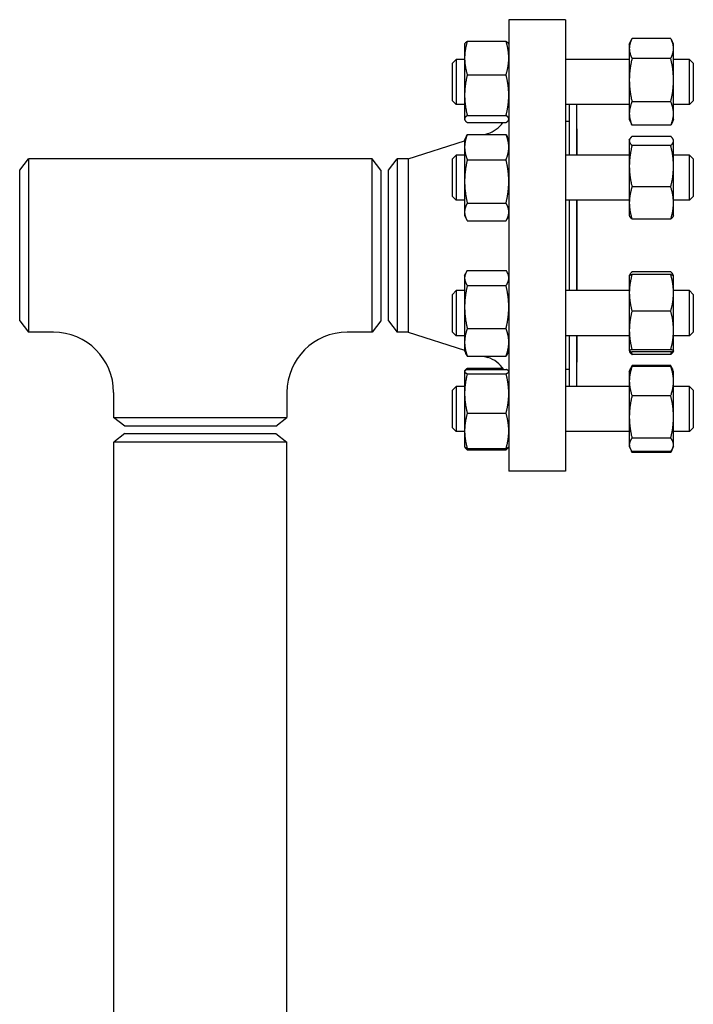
# Model space of a CAD drawing. Header units: inches. Extents: x 18 to 846, y -44 to 561.
# Tile 465 of 642: x 420 to 431, y 328 to 344. Entities that reach past the tile are written whole.
import ezdxf

# ---------------------------------------------------------------- set-up
doc = ezdxf.new("R2010")
doc.units = ezdxf.units.IN
doc.header["$LTSCALE"] = 24
doc.header["$MEASUREMENT"] = 0
doc.layers.add('Visible (ANSI)', color=7, linetype='Continuous', lineweight=30)

msp = doc.modelspace()

# ---------------------------------------------------------------- linework, layer by layer
at = {"layer": 'Visible (ANSI)'}
for p, q in [((428.05343, 344.3315), (428.05343, 336.8315)), ((428.99343, 344.3315), (428.05343, 344.3315)), ((428.99343, 344.3315), (428.99343, 336.8315)), ((427.31943, 343.92271), (427.32341, 343.93125)), ((427.31943, 343.92271), (427.31943, 343.69456)), ((427.36452, 343.97333), (428.00834, 343.97333)), ((428.05343, 343.92271), (428.04945, 343.93125)), ((430.05543, 343.92271), (430.09148, 344.00002)), ((430.05543, 343.92271), (430.05543, 343.8539)), ((430.74434, 344.0185), (430.10052, 344.0185)), ((430.78943, 343.92271), (430.75338, 344.00002)), ((430.78943, 343.8539), (430.78943, 343.92271)), ((430.05543, 343.8539), (430.05543, 343.32892)), ((430.78943, 343.32892), (430.78943, 343.8539)), ((427.11843, 343.61021), (427.18093, 343.67271)), ((427.11843, 342.98521), (427.11843, 343.61021)), ((427.18093, 343.67271), (427.18093, 342.92271)), ((427.31943, 343.67271), (427.18093, 343.67271)), ((427.31943, 343.69456), (427.31943, 343.07798)), ((430.05543, 343.67271), (428.99343, 343.67271)), ((430.74434, 343.68931), (430.10052, 343.68931)), ((431.05593, 343.67271), (430.78943, 343.67271)), ((431.05593, 342.92271), (431.05593, 343.67271)), ((431.11843, 343.61021), (431.05593, 343.67271)), ((431.11843, 343.61021), (431.11843, 342.98521)), ((427.36452, 343.41579), (428.00834, 343.41579)), ((430.05543, 343.32892), (430.05543, 342.77272)), ((430.78943, 342.77272), (430.78943, 343.32892)), ((427.11843, 342.98521), (427.18093, 342.92271)), ((427.31943, 343.07798), (427.31943, 342.68113)), ((430.74434, 342.96852), (430.10052, 342.96852)), ((431.11843, 342.98521), (431.05593, 342.92271)), ((427.31943, 342.92271), (427.18093, 342.92271)), ((430.05543, 342.92271), (428.99343, 342.92271)), ((429.05843, 342.92271), (429.05843, 342.08159)), ((429.17843, 342.92271), (429.17843, 342.08159)), ((431.05593, 342.92271), (430.78943, 342.92271)), ((427.31943, 342.68113), (427.31943, 342.67271)), ((427.31943, 342.67271), (427.32341, 342.66417)), ((427.36452, 342.74017), (428.00834, 342.74017)), ((427.36452, 342.62209), (428.00834, 342.62209)), ((428.05343, 342.67271), (428.04945, 342.66417)), ((429.05343, 342.6415), (428.99343, 342.6415)), ((429.05343, 342.6415), (429.05343, 342.08159)), ((430.05543, 342.77272), (430.05543, 342.67271)), ((430.05543, 342.67271), (430.09148, 342.59539)), ((430.78943, 342.67271), (430.75338, 342.59539)), ((430.78943, 342.67271), (430.78943, 342.77272)), ((429.05843, 342.5215), (429.05343, 342.5215)), ((429.18343, 342.5215), (429.17843, 342.5215)), ((429.18343, 342.5215), (429.18343, 342.08159)), ((430.74434, 342.57692), (430.10052, 342.57692)), ((426.3801, 342.0215), (427.31943, 342.31902)), ((427.31943, 342.33159), (427.34805, 342.39298)), ((427.31943, 342.33159), (427.31943, 342.21489)), ((427.36452, 342.42486), (428.00834, 342.42486)), ((427.65358, 342.42486), (427.7044, 342.44095)), ((428.05343, 342.33159), (428.0248, 342.39298)), ((430.05543, 342.33159), (430.06209, 342.34588)), ((430.05543, 342.33159), (430.05543, 342.31762)), ((430.05543, 342.31762), (430.05543, 341.8983)), ((430.74434, 342.39349), (430.10052, 342.39349)), ((430.78943, 342.33159), (430.78276, 342.34588)), ((430.78943, 342.31762), (430.78943, 342.33159)), ((430.78943, 341.8983), (430.78943, 342.31762)), ((427.31943, 342.21489), (427.31943, 341.64578)), ((430.74434, 342.24175), (430.10052, 342.24175)), ((419.92843, 341.834), (420.0723, 342.0215)), ((420.0723, 342.0215), (420.0723, 339.1415)), ((425.78456, 342.0215), (420.0723, 342.0215)), ((425.78456, 339.1415), (425.78456, 342.0215)), ((425.92843, 341.834), (425.78456, 342.0215)), ((426.05343, 341.834), (426.1973, 342.0215)), ((426.3801, 342.0215), (426.1973, 342.0215)), ((426.1973, 342.0215), (426.1973, 339.1415)), ((426.3801, 342.0215), (426.3801, 339.1415)), ((427.11843, 342.01909), (427.18093, 342.08159)), ((427.11843, 341.39409), (427.11843, 342.01909)), ((427.18093, 342.08159), (427.18093, 341.33159)), ((427.31943, 342.08159), (427.18093, 342.08159)), ((427.36452, 342.00492), (428.00834, 342.00492)), ((430.05543, 342.08159), (428.99343, 342.08159)), ((431.05593, 342.08159), (430.78943, 342.08159)), ((431.05593, 341.33159), (431.05593, 342.08159)), ((431.11843, 342.01909), (431.05593, 342.08159)), ((431.11843, 342.01909), (431.11843, 341.39409)), ((419.92843, 339.329), (419.92843, 341.834)), ((425.92843, 341.834), (425.92843, 339.329)), ((426.05343, 339.329), (426.05343, 341.834)), ((430.05543, 341.8983), (430.05543, 341.28727)), ((430.78943, 341.28727), (430.78943, 341.8983)), ((427.31943, 341.64578), (427.31943, 341.13749)), ((430.74434, 341.55485), (430.10052, 341.55485)), ((427.11843, 341.39409), (427.18093, 341.33159)), ((427.31943, 341.33159), (427.18093, 341.33159)), ((430.05543, 341.33159), (428.99343, 341.33159)), ((429.05343, 341.33159), (429.05343, 339.83141)), ((429.05843, 341.33159), (429.05843, 339.83141)), ((429.17843, 341.33159), (429.17843, 339.83141)), ((429.18343, 341.33159), (429.18343, 339.83141)), ((431.05593, 341.33159), (430.78943, 341.33159)), ((431.11843, 341.39409), (431.05593, 341.33159)), ((427.36452, 341.28665), (428.00834, 341.28665)), ((430.05543, 341.28727), (430.05543, 341.08159)), ((430.78943, 341.08159), (430.78943, 341.28727)), ((427.31943, 341.13749), (427.31943, 341.08159)), ((427.31943, 341.08159), (427.34805, 341.0202)), ((427.36452, 340.98833), (428.00834, 340.98833)), ((428.05343, 341.08159), (428.0248, 341.0202)), ((430.05543, 341.08159), (430.06209, 341.0673)), ((430.74434, 341.01969), (430.10052, 341.01969)), ((430.78943, 341.08159), (430.78276, 341.0673)), ((427.36452, 340.16838), (428.00834, 340.16838)), ((427.31943, 340.08141), (427.3393, 340.12403)), ((427.31943, 340.08141), (427.31943, 340.04151)), ((427.31943, 340.04151), (427.31943, 339.55867)), ((428.05343, 340.08141), (428.03356, 340.12403)), ((430.05543, 340.08141), (430.05579, 340.08219)), ((430.05543, 340.08141), (430.05543, 339.79555)), ((430.05579, 340.08219), (430.06209, 340.0957)), ((430.74434, 340.14331), (430.10052, 340.14331)), ((430.74434, 340.09865), (430.10052, 340.09865)), ((430.78906, 340.08219), (430.78276, 340.0957)), ((430.78943, 340.08141), (430.78906, 340.08219)), ((430.78943, 339.79555), (430.78943, 340.08141)), ((427.11843, 339.76891), (427.18093, 339.83141)), ((427.18093, 339.83141), (427.18093, 339.08141)), ((427.31943, 339.83141), (427.18093, 339.83141)), ((427.36452, 339.91465), (428.00834, 339.91465)), ((430.05543, 339.83141), (428.99343, 339.83141)), ((431.05593, 339.83141), (430.78943, 339.83141)), ((431.05593, 339.08141), (431.05593, 339.83141)), ((431.11843, 339.76891), (431.05593, 339.83141)), ((427.11843, 339.14391), (427.11843, 339.76891)), ((430.05543, 339.79555), (430.05543, 339.17133)), ((430.78943, 339.17133), (430.78943, 339.79555)), ((431.11843, 339.76891), (431.11843, 339.14391)), ((427.31943, 339.55867), (427.31943, 338.97357)), ((430.74434, 339.49245), (430.10052, 339.49245)), ((419.92843, 339.329), (420.0723, 339.1415)), ((425.92843, 339.329), (425.78456, 339.1415)), ((426.05343, 339.329), (426.1973, 339.1415)), ((427.36452, 339.20269), (428.00834, 339.20269)), ((420.48843, 339.1415), (420.0723, 339.1415)), ((425.78456, 339.1415), (425.36843, 339.1415)), ((426.3801, 339.1415), (426.1973, 339.1415)), ((426.3801, 339.1415), (427.31943, 338.84398)), ((427.11843, 339.14391), (427.18093, 339.08141)), ((427.31943, 339.08141), (427.18093, 339.08141)), ((430.05543, 339.08141), (428.99343, 339.08141)), ((429.05343, 339.08141), (429.05343, 338.5215)), ((429.05843, 339.08141), (429.05843, 338.2403)), ((429.17843, 339.08141), (429.17843, 338.2403)), ((429.18343, 339.08141), (429.18343, 338.6415)), ((430.05543, 339.17133), (430.05543, 338.83219)), ((430.78943, 338.83219), (430.78943, 339.17133)), ((431.05593, 339.08141), (430.78943, 339.08141)), ((431.11843, 339.14391), (431.05593, 339.08141)), ((427.31943, 338.97357), (427.31943, 338.83141)), ((430.74434, 338.85021), (430.10052, 338.85021)), ((427.31943, 338.83141), (427.3393, 338.78879)), ((427.36452, 338.74445), (428.00834, 338.74445)), ((427.63368, 338.74445), (427.7044, 338.72205)), ((428.05343, 338.83141), (428.03356, 338.78879)), ((430.05543, 338.83219), (430.05543, 338.83141)), ((430.05543, 338.83141), (430.05579, 338.83063)), ((430.05579, 338.83063), (430.06209, 338.81712)), ((430.74434, 338.81417), (430.10052, 338.81417)), ((430.74434, 338.76951), (430.10052, 338.76951)), ((430.78906, 338.83063), (430.78276, 338.81712)), ((430.78943, 338.83141), (430.78906, 338.83063)), ((430.78943, 338.83141), (430.78943, 338.83219)), ((427.36452, 338.54091), (427.95675, 338.54091)), ((429.05843, 338.6415), (429.05343, 338.6415)), ((429.18343, 338.6415), (429.17843, 338.6415)), ((430.07019, 338.52195), (430.09148, 338.56761)), ((430.74434, 338.58608), (430.10052, 338.58608)), ((430.74434, 338.57085), (430.10052, 338.57085)), ((430.77467, 338.52195), (430.75338, 338.56761)), ((427.31943, 338.4903), (427.32082, 338.49328)), ((427.31943, 338.4903), (427.31943, 338.48733)), ((427.31943, 338.48733), (427.31943, 338.12365)), ((427.32082, 338.49328), (427.32341, 338.49883)), ((427.36452, 338.52244), (428.00834, 338.52244)), ((427.36452, 338.45222), (428.00834, 338.45222)), ((428.05343, 338.4903), (428.05204, 338.49328)), ((429.05343, 338.5215), (428.99343, 338.5215)), ((430.05543, 338.4903), (430.07019, 338.52195)), ((430.05543, 338.4903), (430.05543, 338.32876)), ((430.78943, 338.4903), (430.77467, 338.52195)), ((430.78943, 338.32876), (430.78943, 338.4903)), ((427.11843, 338.1778), (427.18093, 338.2403)), ((427.18093, 338.2403), (427.18093, 337.4903)), ((427.31943, 338.2403), (427.18093, 338.2403)), ((430.05543, 338.2403), (428.99343, 338.2403)), ((430.05543, 338.32876), (430.05543, 337.73388)), ((430.78943, 337.73388), (430.78943, 338.32876)), ((431.05593, 338.2403), (430.78943, 338.2403)), ((431.05593, 337.4903), (431.05593, 338.2403)), ((431.11843, 338.1778), (431.05593, 338.2403)), ((421.48843, 338.1415), (421.48843, 337.72538)), ((424.36843, 338.1415), (424.36843, 337.72538)), ((427.11843, 337.5528), (427.11843, 338.1778)), ((427.31943, 338.12365), (427.31943, 337.50162)), ((430.74434, 338.08666), (430.10052, 338.08666)), ((431.11843, 338.1778), (431.11843, 337.5528)), ((421.48843, 337.72538), (424.36843, 337.72538)), ((421.67593, 337.5815), (421.48843, 337.72538)), ((424.18093, 337.5815), (424.36843, 337.72538)), ((427.36452, 337.79508), (428.00834, 337.79508)), ((430.05543, 337.73388), (430.05543, 337.27042)), ((430.78943, 337.27042), (430.78943, 337.73388)), ((424.18093, 337.5815), (421.67593, 337.5815)), ((427.11843, 337.5528), (427.18093, 337.4903)), ((431.11843, 337.5528), (431.05593, 337.4903)), ((421.67393, 337.4565), (421.49093, 337.31608)), ((421.67393, 337.4565), (424.18293, 337.4565)), ((424.18293, 337.4565), (424.36593, 337.31608)), ((427.31943, 337.4903), (427.18093, 337.4903)), ((427.31943, 337.50162), (427.31943, 337.2403)), ((430.05543, 337.4903), (428.99343, 337.4903)), ((430.74434, 337.38111), (430.10052, 337.38111)), ((431.05593, 337.4903), (430.78943, 337.4903)), ((424.36593, 337.31608), (421.49093, 337.31608)), ((421.49093, 311.51442), (421.49093, 337.31608)), ((424.36593, 311.51442), (424.36593, 337.31608)), ((427.31943, 337.2403), (427.32082, 337.23732)), ((427.32082, 337.23732), (427.32341, 337.23176)), ((428.05204, 337.23732), (428.04945, 337.23176)), ((428.05343, 337.2403), (428.05204, 337.23732)), ((430.05543, 337.27042), (430.05543, 337.2403)), ((430.05543, 337.2403), (430.07019, 337.20864)), ((430.78943, 337.2403), (430.77467, 337.20864)), ((430.78943, 337.2403), (430.78943, 337.27042)), ((427.36452, 337.20815), (428.00834, 337.20815)), ((427.36452, 337.18968), (428.00834, 337.18968)), ((430.07019, 337.20864), (430.09148, 337.16298)), ((430.74434, 337.15974), (430.10052, 337.15974)), ((430.74434, 337.14451), (430.10052, 337.14451)), ((430.77467, 337.20864), (430.75338, 337.16298)), ((428.99343, 336.8315), (428.05343, 336.8315))]:
    msp.add_line(p, q, dxfattribs=at)
for centre, radius, start, end in [((427.55343, 342.91762), 0.5, 287.574716, 323.768383), ((420.48843, 338.1415), 1, 0, 90), ((425.36843, 338.1415), 1, 90, 180), ((427.55343, 338.24539), 0.5, 33.648781, 72.425284)]:
    msp.add_arc(centre, radius, start, end, dxfattribs=at)
for points, weights in [([(427.36452, 343.97333), (427.31943, 343.82393), (427.31943, 343.69456)], [1, 1.0379548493, 1]), ([(427.32341, 343.93125), (427.33258, 343.95092), (427.36452, 343.97333)], [1.01592605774, 1.02658709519, 1]), ([(428.00834, 343.97333), (428.04027, 343.95092), (428.04945, 343.93125)], [1, 1.02658709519, 1.01592605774]), ([(428.05343, 343.69456), (428.05343, 343.82393), (428.00834, 343.97333)], [1, 1.0379548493, 1]), ([(430.10052, 344.0185), (430.05543, 343.93029), (430.05543, 343.8539)], [1, 1.0379548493, 1]), ([(430.78943, 343.8539), (430.78943, 343.93029), (430.74434, 344.0185)], [1, 1.0379548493, 1]), ([(430.05543, 343.8539), (430.05543, 343.77752), (430.10052, 343.68931)], [1, 1.0379548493, 1]), ([(430.74434, 343.68931), (430.78943, 343.77752), (430.78943, 343.8539)], [1, 1.0379548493, 1]), ([(427.31943, 343.69456), (427.31943, 343.56518), (427.36452, 343.41579)], [1, 1.0379548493, 1]), ([(428.00834, 343.41579), (428.05343, 343.56518), (428.05343, 343.69456)], [1, 1.0379548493, 1]), ([(430.10052, 343.68931), (430.05543, 343.49618), (430.05543, 343.32892)], [1, 1.0379548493, 1]), ([(430.78943, 343.32892), (430.78943, 343.49618), (430.74434, 343.68931)], [1, 1.0379548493, 1]), ([(427.36452, 343.41579), (427.31943, 343.23476), (427.31943, 343.07798)], [1, 1.0379548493, 1]), ([(428.05343, 343.07798), (428.05343, 343.23476), (428.00834, 343.41579)], [1, 1.0379548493, 1]), ([(430.05543, 343.32892), (430.05543, 343.16166), (430.10052, 342.96852)], [1, 1.0379548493, 1]), ([(430.74434, 342.96852), (430.78943, 343.16166), (430.78943, 343.32892)], [1, 1.0379548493, 1]), ([(427.31943, 343.07798), (427.31943, 342.9212), (427.36452, 342.74017)], [1, 1.0379548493, 1]), ([(428.00834, 342.74017), (428.05343, 342.9212), (428.05343, 343.07798)], [1, 1.0379548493, 1]), ([(430.10052, 342.96852), (430.05543, 342.86359), (430.05543, 342.77272)], [1, 1.0379548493, 1]), ([(430.78943, 342.77272), (430.78943, 342.86359), (430.74434, 342.96852)], [1, 1.0379548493, 1]), ([(427.36452, 342.74017), (427.31943, 342.70853), (427.31943, 342.68113)], [1, 1.0379548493, 1]), ([(427.31943, 342.68113), (427.31943, 342.65373), (427.36452, 342.62209)], [1, 1.0379548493, 1]), ([(428.05343, 342.68113), (428.05343, 342.70853), (428.00834, 342.74017)], [1, 1.0379548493, 1]), ([(428.00834, 342.62209), (428.05343, 342.65373), (428.05343, 342.68113)], [1, 1.0379548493, 1]), ([(430.05543, 342.77272), (430.05543, 342.68185), (430.10052, 342.57692)], [1, 1.0379548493, 1]), ([(430.74434, 342.57692), (430.78943, 342.68185), (430.78943, 342.77272)], [1, 1.0379548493, 1]), ([(430.10052, 342.57692), (430.09573, 342.58628), (430.09148, 342.59539)], [1, 1.00389611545, 1.00699234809]), ([(430.75338, 342.59539), (430.74913, 342.58628), (430.74434, 342.57692)], [1.00699234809, 1.00389611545, 1]), ([(427.36452, 342.42486), (427.31943, 342.31233), (427.31943, 342.21489)], [1, 1.0379548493, 1]), ([(427.34805, 342.39298), (427.3553, 342.40852), (427.36452, 342.42486)], [1.01207191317, 1.00752976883, 1]), ([(428.00834, 342.42486), (428.01756, 342.40852), (428.0248, 342.39298)], [1, 1.00752976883, 1.01207191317]), ([(428.05343, 342.21489), (428.05343, 342.31233), (428.00834, 342.42486)], [1, 1.0379548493, 1]), ([(430.10052, 342.39349), (430.05543, 342.35283), (430.05543, 342.31762)], [1, 1.0379548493, 1]), ([(430.05543, 342.31762), (430.05543, 342.28241), (430.10052, 342.24175)], [1, 1.0379548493, 1]), ([(430.78943, 342.31762), (430.78943, 342.35283), (430.74434, 342.39349)], [1, 1.0379548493, 1]), ([(430.74434, 342.24175), (430.78943, 342.28241), (430.78943, 342.31762)], [1, 1.0379548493, 1]), ([(427.31943, 342.21489), (427.31943, 342.11744), (427.36452, 342.00492)], [1, 1.0379548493, 1]), ([(428.00834, 342.00492), (428.05343, 342.11744), (428.05343, 342.21489)], [1, 1.0379548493, 1]), ([(430.10052, 342.24175), (430.05543, 342.05769), (430.05543, 341.8983)], [1, 1.0379548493, 1]), ([(430.78943, 341.8983), (430.78943, 342.05769), (430.74434, 342.24175)], [1, 1.0379548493, 1]), ([(427.36452, 342.00492), (427.31943, 341.81246), (427.31943, 341.64578)], [1, 1.0379548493, 1]), ([(428.05343, 341.64578), (428.05343, 341.81246), (428.00834, 342.00492)], [1, 1.0379548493, 1]), ([(430.05543, 341.8983), (430.05543, 341.7389), (430.10052, 341.55485)], [1, 1.0379548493, 1]), ([(430.74434, 341.55485), (430.78943, 341.7389), (430.78943, 341.8983)], [1, 1.0379548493, 1]), ([(427.31943, 341.64578), (427.31943, 341.47911), (427.36452, 341.28665)], [1, 1.0379548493, 1]), ([(428.00834, 341.28665), (428.05343, 341.47911), (428.05343, 341.64578)], [1, 1.0379548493, 1]), ([(430.10052, 341.55485), (430.05543, 341.41145), (430.05543, 341.28727)], [1, 1.0379548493, 1]), ([(430.78943, 341.28727), (430.78943, 341.41145), (430.74434, 341.55485)], [1, 1.0379548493, 1]), ([(427.36452, 341.28665), (427.31943, 341.20672), (427.31943, 341.13749)], [1, 1.0379548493, 1]), ([(428.05343, 341.13749), (428.05343, 341.20672), (428.00834, 341.28665)], [1, 1.0379548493, 1]), ([(430.05543, 341.28727), (430.05543, 341.16309), (430.10052, 341.01969)], [1, 1.0379548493, 1]), ([(430.74434, 341.01969), (430.78943, 341.16309), (430.78943, 341.28727)], [1, 1.0379548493, 1]), ([(427.31943, 341.13749), (427.31943, 341.06826), (427.36452, 340.98833)], [1, 1.0379548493, 1]), ([(428.00834, 340.98833), (428.05343, 341.06826), (428.05343, 341.13749)], [1, 1.0379548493, 1]), ([(430.10052, 341.01969), (430.07252, 341.04494), (430.06209, 341.0673)], [1, 1.02323189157, 1.01802363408]), ([(430.78276, 341.0673), (430.77234, 341.04494), (430.74434, 341.01969)], [1.01802363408, 1.02323189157, 1]), ([(427.36452, 340.16838), (427.31943, 340.10039), (427.31943, 340.04151)], [1, 1.0379548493, 1]), ([(428.05343, 340.04151), (428.05343, 340.10039), (428.00834, 340.16838)], [1, 1.0379548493, 1]), ([(427.31943, 340.04151), (427.31943, 339.98264), (427.36452, 339.91465)], [1, 1.0379548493, 1]), ([(428.00834, 339.91465), (428.05343, 339.98264), (428.05343, 340.04151)], [1, 1.0379548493, 1]), ([(430.10052, 340.09865), (430.05543, 339.93622), (430.05543, 339.79555)], [1, 1.0379548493, 1]), ([(430.05579, 340.08219), (430.05936, 340.08984), (430.10052, 340.09865)], [1.00622561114, 1.03453366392, 1]), ([(430.10052, 340.14331), (430.06585, 340.11205), (430.05794, 340.08474)], [1, 1.02892942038, 1.01375847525]), ([(430.78691, 340.08474), (430.77901, 340.11205), (430.74434, 340.14331)], [1.01375847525, 1.02892942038, 1]), ([(430.78943, 339.79555), (430.78943, 339.93622), (430.74434, 340.09865)], [1, 1.0379548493, 1]), ([(430.74434, 340.09865), (430.7855, 340.08984), (430.78906, 340.08219)], [1, 1.03453366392, 1.00622561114]), ([(427.36452, 339.91465), (427.31943, 339.72388), (427.31943, 339.55867)], [1, 1.0379548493, 1]), ([(428.05343, 339.55867), (428.05343, 339.72388), (428.00834, 339.91465)], [1, 1.0379548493, 1]), ([(430.05543, 339.79555), (430.05543, 339.65488), (430.10052, 339.49245)], [1, 1.0379548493, 1]), ([(430.74434, 339.49245), (430.78943, 339.65488), (430.78943, 339.79555)], [1, 1.0379548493, 1]), ([(427.31943, 339.55867), (427.31943, 339.39346), (427.36452, 339.20269)], [1, 1.0379548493, 1]), ([(428.00834, 339.20269), (428.05343, 339.39346), (428.05343, 339.55867)], [1, 1.0379548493, 1]), ([(430.10052, 339.49245), (430.05543, 339.32036), (430.05543, 339.17133)], [1, 1.0379548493, 1]), ([(430.78943, 339.17133), (430.78943, 339.32036), (430.74434, 339.49245)], [1, 1.0379548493, 1]), ([(427.36452, 339.20269), (427.31943, 339.07991), (427.31943, 338.97357)], [1, 1.0379548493, 1]), ([(428.05343, 338.97357), (428.05343, 339.07991), (428.00834, 339.20269)], [1, 1.0379548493, 1]), ([(430.05543, 339.17133), (430.05543, 339.0223), (430.10052, 338.85021)], [1, 1.0379548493, 1]), ([(430.74434, 338.85021), (430.78943, 339.0223), (430.78943, 339.17133)], [1, 1.0379548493, 1]), ([(427.31943, 338.97357), (427.31943, 338.86724), (427.36452, 338.74445)], [1, 1.0379548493, 1]), ([(428.00834, 338.74445), (428.05343, 338.86724), (428.05343, 338.97357)], [1, 1.0379548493, 1]), ([(430.10052, 338.85021), (430.05543, 338.84056), (430.05543, 338.83219)], [1, 1.0379548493, 1]), ([(430.78943, 338.83219), (430.78943, 338.84056), (430.74434, 338.85021)], [1, 1.0379548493, 1]), ([(427.36452, 338.74445), (427.34924, 338.76748), (427.3393, 338.78879)], [1, 1.01254508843, 1.01679720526]), ([(428.03356, 338.78879), (428.02362, 338.76748), (428.00834, 338.74445)], [1.01679720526, 1.01254508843, 1]), ([(430.05543, 338.83219), (430.05543, 338.82383), (430.10052, 338.81417)], [1, 1.0379548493, 1]), ([(430.10052, 338.76951), (430.07252, 338.79476), (430.06209, 338.81712)], [1, 1.02323189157, 1.01802363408]), ([(430.08652, 338.8174), (430.09283, 338.79396), (430.10052, 338.76951)], [1.01047429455, 1.00627437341, 1]), ([(430.74434, 338.81417), (430.78943, 338.82383), (430.78943, 338.83219)], [1, 1.0379548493, 1]), ([(430.74434, 338.76951), (430.75203, 338.79396), (430.75834, 338.8174)], [1, 1.00627437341, 1.01047429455]), ([(430.78276, 338.81712), (430.77234, 338.79476), (430.74434, 338.76951)], [1.01802363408, 1.02323189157, 1]), ([(427.32341, 338.49883), (427.33258, 338.51851), (427.36452, 338.54091)], [1.01592605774, 1.02658709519, 1]), ([(427.36452, 338.54091), (427.3613, 338.53025), (427.35832, 338.51978)], [1, 1.00261774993, 1.00487440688]), ([(430.10052, 338.57085), (430.05543, 338.44111), (430.05543, 338.32876)], [1, 1.0379548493, 1]), ([(430.07019, 338.52195), (430.08105, 338.54525), (430.10052, 338.57085)], [1.01852218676, 1.01603816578, 1]), ([(430.10052, 338.58608), (430.08824, 338.56208), (430.07944, 338.53958)], [1, 1.01005189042, 1.01477953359]), ([(430.76542, 338.53958), (430.75661, 338.56208), (430.74434, 338.58608)], [1.01477953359, 1.01005189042, 1]), ([(430.78943, 338.32876), (430.78943, 338.44111), (430.74434, 338.57085)], [1, 1.0379548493, 1]), ([(430.74434, 338.57085), (430.76381, 338.54525), (430.77467, 338.52195)], [1, 1.01603816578, 1.01852218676]), ([(427.36452, 338.52244), (427.31943, 338.50362), (427.31943, 338.48733)], [1, 1.0379548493, 1]), ([(427.31943, 338.48733), (427.31943, 338.47104), (427.36452, 338.45222)], [1, 1.0379548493, 1]), ([(427.36452, 338.45222), (427.31943, 338.27614), (427.31943, 338.12365)], [1, 1.0379548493, 1]), ([(428.05343, 338.48733), (428.05343, 338.50362), (428.00834, 338.52244)], [1, 1.0379548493, 1]), ([(428.00834, 338.45222), (428.05343, 338.47104), (428.05343, 338.48733)], [1, 1.0379548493, 1]), ([(428.05343, 338.12365), (428.05343, 338.27614), (428.00834, 338.45222)], [1, 1.0379548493, 1]), ([(430.05543, 338.32876), (430.05543, 338.2164), (430.10052, 338.08666)], [1, 1.0379548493, 1]), ([(430.74434, 338.08666), (430.78943, 338.2164), (430.78943, 338.32876)], [1, 1.0379548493, 1]), ([(427.31943, 338.12365), (427.31943, 337.97116), (427.36452, 337.79508)], [1, 1.0379548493, 1]), ([(428.00834, 337.79508), (428.05343, 337.97116), (428.05343, 338.12365)], [1, 1.0379548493, 1]), ([(430.10052, 338.08666), (430.05543, 337.89761), (430.05543, 337.73388)], [1, 1.0379548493, 1]), ([(430.78943, 337.73388), (430.78943, 337.89761), (430.74434, 338.08666)], [1, 1.0379548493, 1]), ([(427.36452, 337.79508), (427.31943, 337.63782), (427.31943, 337.50162)], [1, 1.0379548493, 1]), ([(428.05343, 337.50162), (428.05343, 337.63782), (428.00834, 337.79508)], [1, 1.0379548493, 1]), ([(430.05543, 337.73388), (430.05543, 337.57016), (430.10052, 337.38111)], [1, 1.0379548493, 1]), ([(430.74434, 337.38111), (430.78943, 337.57016), (430.78943, 337.73388)], [1, 1.0379548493, 1]), ([(427.31943, 337.50162), (427.31943, 337.36542), (427.36452, 337.20815)], [1, 1.0379548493, 1]), ([(428.00834, 337.20815), (428.05343, 337.36542), (428.05343, 337.50162)], [1, 1.0379548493, 1]), ([(430.10052, 337.38111), (430.05543, 337.32179), (430.05543, 337.27042)], [1, 1.0379548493, 1]), ([(430.78943, 337.27042), (430.78943, 337.32179), (430.74434, 337.38111)], [1, 1.0379548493, 1]), ([(427.36452, 337.20815), (427.32715, 337.22375), (427.32082, 337.23732)], [1, 1.0312558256, 1.01103329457]), ([(427.32194, 337.23526), (427.32985, 337.21401), (427.36452, 337.18968)], [1.01375847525, 1.02892942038, 1]), ([(428.05204, 337.23732), (428.04571, 337.22375), (428.00834, 337.20815)], [1.01103329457, 1.0312558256, 1]), ([(428.00834, 337.18968), (428.04301, 337.21401), (428.05091, 337.23526)], [1, 1.02892942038, 1.01375847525]), ([(430.05543, 337.27042), (430.05543, 337.21906), (430.10052, 337.15974)], [1, 1.0379548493, 1]), ([(430.74434, 337.15974), (430.78943, 337.21906), (430.78943, 337.27042)], [1, 1.0379548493, 1]), ([(430.08652, 337.17955), (430.09283, 337.1624), (430.10052, 337.14451)], [1.01047429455, 1.00627437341, 1]), ([(430.10052, 337.14451), (430.09573, 337.15387), (430.09148, 337.16298)], [1, 1.00389611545, 1.00699234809]), ([(430.74434, 337.14451), (430.75203, 337.1624), (430.75834, 337.17955)], [1, 1.00627437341, 1.01047429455]), ([(430.75338, 337.16298), (430.74913, 337.15387), (430.74434, 337.14451)], [1.00699234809, 1.00389611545, 1])]:
    msp.add_rational_spline(points, weights, degree=2, dxfattribs=at)

doc.saveas('drawing.dxf')
